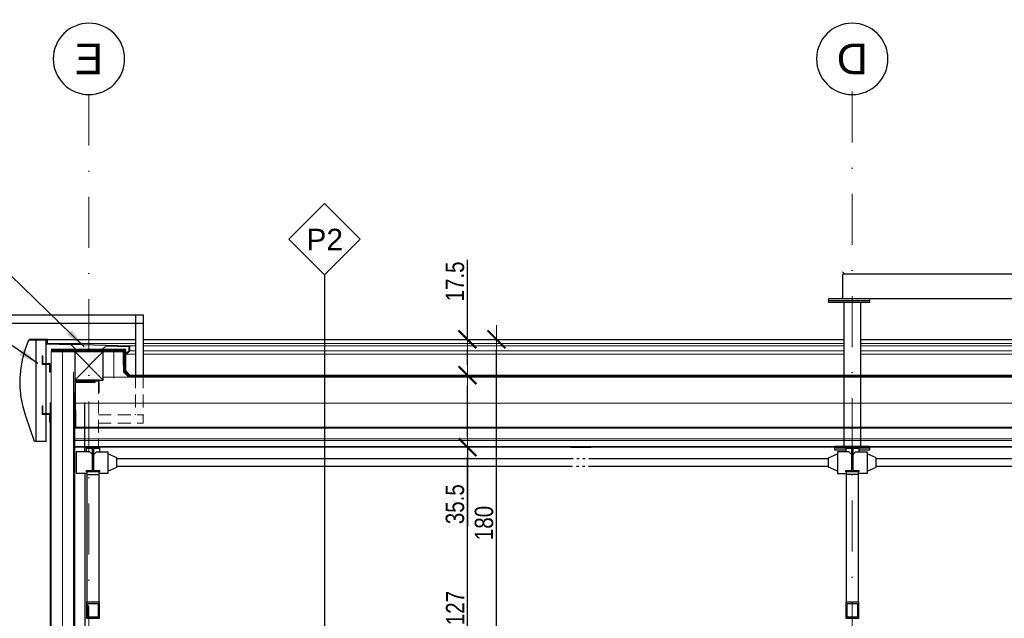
# Model space of a CAD drawing. Header units: millimetres. Extents: x -4835 to 23023, y -15404 to 3906.
# Tile 396 of 409: x 9958 to 10440, y 1985 to 2279. Entities that reach past the tile are written whole.
import ezdxf

# ---------------------------------------------------------------- set-up
doc = ezdxf.new("R2010")
doc.units = ezdxf.units.MM
for name, pattern in [('ACAD_ISO03W100', [30, 12, -18]), ('DASHDOT', [1, 0.5, -0.25, 0, -0.25]), ('DASHED', [19.05, 12.7, -6.35]), ('JIS_02_1.0', [2, 1, -1])]:
    doc.linetypes.add(name, pattern=pattern)
doc.layers.get('0').update_dxf_attribs({"lineweight": 9})
for name, color, linetype, lineweight in [('-AGP1_OSIE', 2, 'DASHDOT', 9), ('a___cienka___0.15', 10, 'Continuous', 15), ('a___ocieplenie', 214, 'BATTING', 5), ('a___przekrojowa___0.5', 7, 'Continuous', 25), ('a___widokowa_0.25', 130, 'Continuous', 25), ('Budowlane - Sciany Zew', 7, 'Continuous', 15)]:
    doc.layers.add(name, color=color, linetype=linetype, lineweight=lineweight)
doc.layers.add('a___wymiary', color=7, linetype='Continuous', lineweight=5, true_color=0x666666)
doc.layers.add('Budowlane - Opisy', color=7, linetype='Continuous')
doc.layers.add('Konstrukcja dachu', color=7, linetype='Continuous')
doc.styles.add('ARIAL', font='arial.ttf', dxfattribs={"width": 0.8})
doc.styles.add('GENERATED_STYLE_1', font='arialbd.ttf', dxfattribs={"width": 0.999153})
doc.styles.add('GENERATED_STYLE_2', font='ARIAL.TTF', dxfattribs={"width": 0.999153})
doc.linetypes.add('BATTING', pattern='A,0.0001,-0.1,[134,ltypeshp.shx,S=0.1,R=0,X=-0.1,Y=0],-0.2,[134,ltypeshp.shx,S=0.1,R=180,X=0.1,Y=0],-0.1', length=0.4001)
doc.dimstyles.new('1_50', dxfattribs={"dimtxt": 9, "dimasz": 5, "dimexe": 1.25, "dimexo": 0.625, "dimgap": 1.5, "dimtad": 1, "dimdec": 3, "dimrnd": 0.5, "dimdsep": 46, "dimtxsty": 'ARIAL', "dimblk": 'znacznik', "dimcen": 1.5, "dimse1": 1, "dimse2": 1, "dimclrd": 6, "dimclrt": 6, "dimazin": 0, "dimtfac": 1, "dimtdec": 3, "dimtmove": 0, "dimatfit": 3, "dimldrblk": 'znacznik', "dimfxl": 1, "dimarcsym": 0})
doc.dimstyles.new('GENERATED_STYLE__61', dxfattribs={"dimtxt": 10, "dimasz": 9.5, "dimexe": 0.18, "dimexo": 0, "dimgap": 0.09, "dimtad": 0, "dimdec": 1, "dimzin": 0, "dimdsep": 46, "dimtxsty": 'GENERATED_STYLE_1', "dimblk": 'ARROWHEAD_1', "dimblk1": 'ARROWHEAD_1', "dimblk2": 'ARROWHEAD_1', "dimcen": 0.09, "dimclrd": 256, "dimclre": 256, "dimclrt": 256, "dimazin": 0, "dimtfac": 1, "dimtdec": 4, "dimtmove": 0, "dimatfit": 3, "dimfxl": 1, "dimtolj": 1, "dimtzin": 0, "dimarcsym": 0})

# ---------------------------------------------------------------- blocks, each defined once
blk = doc.blocks.new('ARROWHEAD_1')
at = {"linetype": 'Continuous'}
blk.add_line((0, 0), (-1, 0), dxfattribs=at)
blk.add_circle((0, 0), 0.25, dxfattribs=at)
blk = doc.blocks.new('znacznik')
at = {"layer": 'a___wymiary'}
for p, q in [((0, 1.394), (0, -1.394)), ((1.394, 0), (-1.394, 0))]:
    blk.add_line(p, q, dxfattribs=at)
at = {"layer": 'a___wymiary', "const_width": 0.2}
blk.add_lwpolyline([(0.876, 0.876), (-0.876, -0.876)], dxfattribs=at)
blk = doc.blocks.new('*D620')
at = {"layer": 'a___wymiary', "color": 6, "lineweight": -2}
blk.add_line((10177.24, 1946.96), (10177.24, 2064.11), dxfattribs=at)
at = {"layer": 'Defpoints', "color": 0}
for p in [(10177.24, 2069.11), (10417.97, 2069.11), (10199.54, 1941.96)]:
    blk.add_point(p, dxfattribs=at)
at = {"layer": 'a___wymiary', "color": 6, "linetype": 'ByBlock', "lineweight": -2, "xscale": 5, "yscale": 5, "zscale": 5}
for p, rotation in [((10177.24, 2069.11), 90), ((10177.24, 1941.96), 270)]:
    blk.add_blockref('znacznik', p, dxfattribs=dict(at, rotation=rotation))
at = {"layer": 'a___wymiary', "color": 6, "insert": (10171.23, 1990.29), "char_height": 9, "attachment_point": 5, "rotation": 90, "style": 'ARIAL'}
blk.add_mtext('127', dxfattribs=at)
blk = doc.blocks.new('*D621')
at = {"layer": 'a___wymiary', "color": 6, "lineweight": -2}
for p, q in [((10177.24, 2074.11), (10177.24, 2099.41)), ((10177.24, 2069.11), (10177.24, 2030.29))]:
    blk.add_line(p, q, dxfattribs=at)
at = {"layer": 'Defpoints', "color": 0}
for p in [(10177.24, 2104.41), (10203.94, 2104.41), (10178.34, 2069.11)]:
    blk.add_point(p, dxfattribs=at)
at = {"layer": 'a___wymiary', "color": 6, "linetype": 'ByBlock', "lineweight": -2, "xscale": 5, "yscale": 5, "zscale": 5}
for p, rotation in [((10177.24, 2104.41), 90), ((10177.24, 2069.11), 270)]:
    blk.add_blockref('znacznik', p, dxfattribs=dict(at, rotation=rotation))
at = {"layer": 'a___wymiary', "color": 6, "insert": (10171.15, 2041.17), "char_height": 9, "attachment_point": 5, "rotation": 90, "style": 'ARIAL'}
blk.add_mtext('35.5', dxfattribs=at)
blk = doc.blocks.new('*D622')
at = {"layer": 'a___wymiary', "color": 6, "lineweight": -2}
for p, q in [((10177.24, 2121.96), (10177.24, 2160.84)), ((10177.24, 2109.41), (10177.24, 2116.96))]:
    blk.add_line(p, q, dxfattribs=at)
at = {"layer": 'Defpoints', "color": 0}
for p in [(10177.24, 2121.96), (10939.01, 2121.96), (10204.09, 2104.41)]:
    blk.add_point(p, dxfattribs=at)
at = {"layer": 'a___wymiary', "color": 6, "linetype": 'ByBlock', "lineweight": -2, "xscale": 5, "yscale": 5, "zscale": 5}
for p, rotation in [((10177.24, 2121.96), 90), ((10177.24, 2104.41), 270)]:
    blk.add_blockref('znacznik', p, dxfattribs=dict(at, rotation=rotation))
at = {"layer": 'a___wymiary', "color": 6, "insert": (10171.15, 2150.3), "char_height": 9, "attachment_point": 5, "rotation": 90, "style": 'ARIAL'}
blk.add_mtext('17.5', dxfattribs=at)
blk = doc.blocks.new('*D623')
at = {"layer": 'a___wymiary', "color": 6, "lineweight": -2}
blk.add_line((10191.48, 1946.96), (10191.48, 2116.96), dxfattribs=at)
at = {"layer": 'Defpoints', "color": 0}
for p in [(10191.48, 2121.96), (10206.1, 2121.96), (10198.69, 1941.96)]:
    blk.add_point(p, dxfattribs=at)
at = {"layer": 'a___wymiary', "color": 6, "linetype": 'ByBlock', "lineweight": -2, "xscale": 5, "yscale": 5, "zscale": 5}
for p, rotation in [((10191.48, 2121.96), 90), ((10191.48, 1941.96), 270)]:
    blk.add_blockref('znacznik', p, dxfattribs=dict(at, rotation=rotation))
at = {"layer": 'a___wymiary', "color": 6, "insert": (10185.38, 2031.96), "char_height": 9, "attachment_point": 5, "rotation": 90, "style": 'ARIAL'}
blk.add_mtext('180', dxfattribs=at)
blk = doc.blocks.new('*D624')
at = {"layer": 'a___wymiary', "color": 6, "lineweight": -2}
blk.add_line((9822.04, 2116.96), (9822.04, 1636.96), dxfattribs=at)
at = {"layer": 'Defpoints', "color": 0}
for p in [(9970.87, 2121.96), (9822.04, 1631.96), (10065.54, 1631.96)]:
    blk.add_point(p, dxfattribs=at)
at = {"layer": 'a___wymiary', "color": 6, "linetype": 'ByBlock', "lineweight": -2, "xscale": 5, "yscale": 5, "zscale": 5}
for p, rotation in [((9822.04, 2121.96), 90), ((9822.04, 1631.96), 270)]:
    blk.add_blockref('znacznik', p, dxfattribs=dict(at, rotation=rotation))
at = {"layer": 'a___wymiary', "color": 6, "insert": (9815.94, 1876.96), "char_height": 9, "attachment_point": 5, "rotation": 90, "style": 'ARIAL'}
blk.add_mtext('490', dxfattribs=at)
blk = doc.blocks.new('*D626')
at = {"layer": 'a___wymiary', "color": 6, "lineweight": -2}
blk.add_line((9841.64, 2116.96), (9841.64, 2076.96), dxfattribs=at)
at = {"layer": 'Defpoints', "color": 0}
for p in [(9970.87, 2121.96), (9841.64, 2071.96), (9970.8, 2071.96)]:
    blk.add_point(p, dxfattribs=at)
at = {"layer": 'a___wymiary', "color": 6, "linetype": 'ByBlock', "lineweight": -2, "xscale": 5, "yscale": 5, "zscale": 5}
for p, rotation in [((9841.64, 2121.96), 90), ((9841.64, 2071.96), 270)]:
    blk.add_blockref('znacznik', p, dxfattribs=dict(at, rotation=rotation))
at = {"layer": 'a___wymiary', "color": 6, "insert": (9835.54, 2096.96), "char_height": 9, "attachment_point": 5, "rotation": 90, "style": 'ARIAL'}
blk.add_mtext('50', dxfattribs=at)
blk = doc.blocks.new('*D633')
at = {"layer": 'a___wymiary', "color": 6, "lineweight": -2}
blk.add_line((9841.64, 2066.96), (9841.64, 1641.96), dxfattribs=at)
at = {"layer": 'Defpoints', "color": 0}
for p in [(9970.8, 2071.96), (9841.64, 1636.96), (9975.3, 1636.96)]:
    blk.add_point(p, dxfattribs=at)
at = {"layer": 'a___wymiary', "color": 6, "linetype": 'ByBlock', "lineweight": -2, "xscale": 5, "yscale": 5, "zscale": 5}
for p, rotation in [((9841.64, 2071.96), 90), ((9841.64, 1636.96), 270)]:
    blk.add_blockref('znacznik', p, dxfattribs=dict(at, rotation=rotation))
at = {"layer": 'a___wymiary', "color": 6, "insert": (9835.54, 1854.46), "char_height": 9, "attachment_point": 5, "rotation": 90, "style": 'ARIAL'}
blk.add_mtext('435', dxfattribs=at)
blk = doc.blocks.new('osie p 2')
at = {"layer": '-AGP1_OSIE', "ltscale": 50}
for p, q in [((11924.06, -275.62), (11924.06, -1120.04)), ((11924.06, -275.62), (11924.06, -1120.04)), ((12298.06, -277.12), (12298.06, -1118.33)), ((12298.06, -277.12), (12298.06, -1120.04))]:
    blk.add_line(p, q, dxfattribs=at)
at = {"layer": '-AGP1_OSIE', "linetype": 'ByBlock', "lineweight": 25}
for centre in [(11924.06, -259.62), (12298.06, -259.62)]:
    blk.add_ellipse(centre, major_axis=(12.37, -12.37), ratio=1, start_param=5.497787, end_param=11.780972, dxfattribs=at)
at = {"layer": '-AGP1_OSIE', "linetype": 'ByBlock', "lineweight": 25, "char_height": 15, "attachment_point": 5, "style": 'GENERATED_STYLE_2'}
for s, insert in [('D', (11924.06, -259.62)), ('E', (12298.06, -259.62))]:
    blk.add_mtext(s, dxfattribs=dict(at, insert=insert))

msp = doc.modelspace()

# ---------------------------------------------------------------- linework, layer by layer
at = {"layer": 'a___cienka___0.15'}
for p, q in [((9971.1272, 2119.9839), (10014.6158, 2119.9829)), ((10011.7676, 2118.7682), (10014.6158, 2118.7682)), ((10018.3158, 2119.9829), (10361.7958, 2119.9752)), ((10018.3158, 2118.7682), (10361.7958, 2118.7682)), ((10369.7958, 2119.975), (10721.7958, 2119.9671)), ((10369.7958, 2118.7682), (10721.7958, 2118.7682)), ((9968.7958, 2109.7095), (9968.7958, 2113.9345)), ((9968.7958, 2113.9345), (9969.1958, 2113.9345)), ((9969.1958, 2113.9345), (9969.1958, 2110.1595)), ((10009.2958, 2116.4565), (9973.2958, 2116.4565)), ((9973.2958, 2115.9565), (9973.2958, 1637.0074)), ((9998.7958, 2115.9565), (9984.7958, 2101.9565)), ((9984.7958, 2115.9565), (9998.7958, 2101.9565)), ((10009.2958, 2106.2452), (10009.2958, 2116.4565)), ((10010.1088, 2114.7086), (10014.6158, 2114.7087)), ((10011.7882, 2116.3574), (10014.6158, 2116.3574)), ((10018.3158, 2116.3574), (10361.7958, 2116.3574)), ((10018.3158, 2114.7088), (10361.7958, 2114.7158)), ((10369.7958, 2116.3574), (10721.7958, 2116.3574)), ((10369.7958, 2114.716), (10721.7958, 2114.7232)), ((9972.3958, 2109.7095), (9968.7958, 2109.7095)), ((9969.1958, 2110.1595), (9972.7958, 2110.1595)), ((9972.3958, 2105.9345), (9972.3958, 2109.7095)), ((9972.7958, 2110.1595), (9972.7958, 2105.9345)), ((9972.3958, 2105.9345), (9972.7958, 2105.9345)), ((9984.2958, 1640.2565), (9984.2958, 2105.9463)), ((9984.2958, 2105.9463), (9984.2958, 1642.0076)), ((10011.5718, 2103.9084), (10009.2958, 2106.2452)), ((11440.0198, 2103.9084), (10011.5718, 2103.9084)), ((11452.7958, 2103.4084), (9998.7958, 2103.4084)), ((9968.7958, 2085.1095), (9968.7958, 2089.3345)), ((9968.7958, 2089.3345), (9969.1958, 2089.3345)), ((9969.1958, 2089.3345), (9969.1958, 2085.5595)), ((9972.3958, 2085.1095), (9968.7958, 2085.1095)), ((9969.1958, 2085.5595), (9972.7958, 2085.5595)), ((9972.3958, 2081.3345), (9972.3958, 2085.1095)), ((9972.7958, 2085.5595), (9972.7958, 2081.3345)), ((9972.7958, 2081.3345), (9972.3958, 2081.3345)), ((11466.7958, 2073.2084), (9984.7958, 2073.2084)), ((11466.7958, 2072.3984), (9984.7958, 2072.3984))]:
    msp.add_line(p, q, dxfattribs=at)
at = {"layer": 'a___cienka___0.15', "linetype": 'JIS_02_1.0', "ltscale": 0.7}
for p, q in [((10009.5458, 2116.7065), (9973.2958, 2116.7065)), ((10009.5458, 2106.3464), (10009.5458, 2116.7065)), ((10011.6904, 2104.1584), (10009.5458, 2106.3464)), ((11439.9012, 2104.1584), (10011.6904, 2104.1584))]:
    msp.add_line(p, q, dxfattribs=at)
at = {"layer": 'a___cienka___0.15', "linetype": 'DASHED', "ltscale": 0.15}
for p, q in [((10009.0458, 2116.2065), (9973.2958, 2116.2065)), ((10009.0458, 2106.1422), (10009.0458, 2116.2065)), ((10011.4803, 2103.6584), (10009.0458, 2106.1422)), ((11440.1113, 2103.6584), (10011.4803, 2103.6584))]:
    msp.add_line(p, q, dxfattribs=at)
at = {"layer": 'a___cienka___0.15', "linetype": 'DASHED', "ltscale": 0.2, "const_width": 0.5}
for points in [[(9984.9958, 2095.9565), (9985.0458, 2078.8985)], [(9984.7958, 2078.6584), (11466.7958, 2078.6584)]]:
    msp.add_lwpolyline(points, dxfattribs=at)
at = {"layer": 'a___cienka___0.15'}
for points in [[(9985.1958, 2095.9565), (9985.2958, 2078.8985)], [(9984.7958, 2078.9084), (11466.7958, 2078.9084)]]:
    msp.add_lwpolyline(points, dxfattribs=at)
at = {"layer": 'a___ocieplenie', "ltscale": 14}
msp.add_line((9978.7958, 1640.2565), (9978.7958, 2115.9565), dxfattribs=at)
at = {"layer": 'a___ocieplenie', "ltscale": 10}
msp.add_line((10003.956, 2102.9084), (10003.956, 2115.9565), dxfattribs=at)
at = {"layer": 'a___ocieplenie', "ltscale": 27}
msp.add_line((11467.2958, 2090.6584), (9985.2269, 2090.6584), dxfattribs=at)
at = {"layer": 'a___przekrojowa___0.5'}
for p, q in [((9960.6458, 2117.3027), (9962.3171, 2121.6899)), ((9962.5513, 2121.6899), (9962.3171, 2121.6899)), ((9962.5513, 2121.6899), (9964.5935, 2121.6899)), ((9971.299, 2121.9565), (9962.6777, 2121.9565)), ((9963.2413, 2121.7565), (9962.6777, 2121.7565)), ((9964.5935, 2121.6899), (9964.6153, 2121.7447)), ((9965.799, 2121.7447), (9964.6153, 2121.7447)), ((9965.799, 2121.7447), (9965.799, 2121.7565)), ((9965.799, 2121.7565), (9970.799, 2121.7565)), ((9970.799, 2071.9565), (9970.799, 2121.7565)), ((9970.899, 2121.4), (9970.899, 2121.6565)), ((9971.099, 2120.0536), (9971.099, 2121.6565)), ((9971.181, 2119.6922), (9971.7622, 2119.6748)), ((9971.196, 2119.9536), (10011.6988, 2118.7985)), ((9971.199, 2120.519), (9971.199, 2120.2625)), ((9971.399, 2120.2625), (9971.399, 2121.8565)), ((9971.399, 2120.2625), (9971.399, 2120.519)), ((9971.7622, 2119.6748), (9982.8897, 2119.3627)), ((9985.2958, 2116.9565), (9982.8897, 2119.3627)), ((9998.2958, 2116.9565), (10000.1832, 2118.8439)), ((10000.1832, 2118.8439), (10011.3988, 2118.5074)), ((10011.4958, 2116.5921), (10011.4958, 2118.4074)), ((10011.7958, 2116.3956), (10011.7958, 2118.6986)), ((9959.3604, 2112.6897), (9960.6458, 2117.3027)), ((10009.7958, 2116.9565), (9973.2958, 2116.9565)), ((10009.7958, 2106.4485), (10009.7958, 2116.9565)), ((10010.2195, 2115.5572), (10010.0381, 2115.3759)), ((10010.2195, 2115.0607), (10010.0381, 2114.8794)), ((10010.1795, 2115.2344), (10011.4665, 2116.5214)), ((10010.1795, 2114.7379), (10011.7665, 2116.3249)), ((9958.5054, 2107.9778), (9959.3604, 2112.6897)), ((9958.0881, 2103.2072), (9958.5054, 2107.9778)), ((10009.7958, 2106.4485), (10011.7954, 2104.4084)), ((10011.7954, 2104.4084), (11439.7962, 2104.4084)), ((9958.1119, 2098.4185), (9958.0881, 2103.2072)), ((9984.7958, 2101.9565), (9984.7958, 2095.9565)), ((9958.5767, 2093.6523), (9958.1119, 2098.4185)), ((9984.7958, 1941.9565), (9984.7958, 2095.9565)), ((9959.4785, 2088.9491), (9958.5767, 2093.6523)), ((9960.8098, 2084.3491), (9959.4785, 2088.9491)), ((9965.0923, 2071.9565), (9960.8098, 2084.3491)), ((11466.7958, 2078.4084), (9984.7958, 2078.4084)), ((11466.7958, 2069.2584), (9984.7958, 2069.2584)), ((10227.7958, 2069.1084), (9984.7958, 2069.1084)), ((11466.7958, 2069.1084), (10237.7958, 2069.1084))]:
    msp.add_line(p, q, dxfattribs=at)
for points in [[(9984.7958, 2095.9565), (9985.1958, 2095.9565), (9985.1958, 2101.5565), (9996.3958, 2101.5565), (9996.3958, 2095.9565), (9996.7958, 2095.9565), (9996.7958, 2101.9565), (9984.7958, 2101.9565)], [(9970.799, 2071.9565), (9965.0923, 2071.9565)], [(9990.5958, 2069.1084), (9996.9958, 2069.1084), (9996.9958, 2068.4783), (9994.0158, 2068.4783), (9994.0158, 2057.7362), (9996.9958, 2057.7362), (9996.9958, 2057.106), (9990.5958, 2057.106), (9990.5958, 2057.7362), (9993.5758, 2057.7362), (9993.5758, 2068.4783), (9990.5958, 2068.4783), (9990.5958, 2069.1084)], [(10362.5958, 2069.1091), (10368.9958, 2069.1091), (10368.9958, 2068.4789), (10366.0158, 2068.4789), (10366.0158, 2057.7368), (10368.9958, 2057.7368), (10368.9958, 2057.1067), (10362.5958, 2057.1067), (10362.5958, 2057.7368), (10365.5758, 2057.7368), (10365.5758, 2068.4789), (10362.5958, 2068.4789), (10362.5958, 2069.1091)]]:
    msp.add_lwpolyline(points, dxfattribs=at)
for points in [[(9990.7958, 1993.2761), (9996.7958, 1993.2761), (9996.7958, 1985.1848), (9990.7958, 1985.1848)], [(9996.2958, 1985.8591), (9991.2958, 1985.8591), (9991.2958, 1992.6018), (9996.2958, 1992.6018)], [(10362.7958, 1993.2768), (10368.7958, 1993.2768), (10368.7958, 1985.1855), (10362.7958, 1985.1855)], [(10368.2958, 1985.8597), (10363.2958, 1985.8597), (10363.2958, 1992.6025), (10368.2958, 1992.6025)]]:
    msp.add_lwpolyline(points, close=True, dxfattribs=at)
for centre, start, end in [((9962.6777, 2121.8565), 90, 270), ((9970.999, 2121.6565), 0, 180), ((9971.178, 2119.5923), 88.281642, 268.281642), ((9971.199, 2120.0536), 180, 268.281642), ((9971.299, 2120.2625), 180, 0), ((9971.299, 2121.8565), 0, 90), ((10011.3958, 2118.4074), 0, 88.281642), ((10011.6958, 2118.6986), 0, 88.281642), ((10010.1088, 2115.3051), 135, 315), ((10010.1088, 2114.8086), 135, 315), ((10011.3958, 2116.5921), 315, 0), ((10011.6958, 2116.3956), 315, 0)]:
    msp.add_arc(centre, 0.1, start, end, dxfattribs=at)
at = {"layer": 'a___widokowa_0.25'}
for p, q in [((10362.222, 2153.9543), (10361.0572, 2155.1076)), ((10361.2458, 2141.9543), (10361.2458, 2153.9543)), ((10730.3458, 2153.9543), (10361.2458, 2153.9543)), ((10354.2958, 2139.9543), (10354.2958, 2141.9543)), ((10354.2958, 2141.9543), (10737.2958, 2141.9543)), ((10354.2958, 2140.9543), (10374.2958, 2140.9543)), ((10374.2958, 2139.9543), (10354.2958, 2139.9543)), ((10361.7958, 2069.6763), (10361.7958, 2139.9543)), ((10369.7958, 2139.9543), (10369.7958, 2069.6763)), ((10374.2958, 2141.9543), (10374.2958, 2139.9543)), ((9964.5935, 2121.6899), (9965.799, 2121.6899)), ((9965.799, 2121.7447), (9965.799, 2071.9565)), ((9971.299, 2121.9565), (10014.6158, 2121.9565)), ((10018.3158, 2121.9565), (10361.7958, 2121.9565)), ((10369.7958, 2121.9565), (10721.7958, 2121.9565)), ((9973.2958, 2115.9565), (10008.7958, 2115.9565)), ((10008.7958, 2115.9565), (10008.7958, 2106.0401)), ((10008.7958, 2106.0401), (10011.3871, 2103.3964)), ((9985.1958, 2100.9565), (9994.7958, 2100.9565)), ((9994.7958, 2100.9565), (9994.7958, 2101.5565)), ((9989.7958, 2066.8586), (9989.7958, 2090.9565)), ((10357.2958, 2067.6769), (10357.2958, 2069.6763)), ((10357.2958, 2069.6763), (10374.2958, 2069.6763)), ((10374.2958, 2069.6763), (10374.2958, 2067.6769)), ((9990.5958, 2066.8586), (9990.5958, 2068.4783)), ((9996.9958, 2068.4783), (9996.9958, 2066.7586)), ((10362.5958, 2068.6765), (10357.2958, 2068.6765)), ((10362.5958, 2067.6769), (10357.2958, 2067.6769)), ((10362.5958, 2068.4789), (10362.5958, 2066.7586)), ((10374.2958, 2068.6767), (10368.9958, 2068.6765)), ((10368.9958, 2068.4789), (10368.9958, 2066.7586)), ((10374.2958, 2067.6769), (10368.9958, 2067.6769)), ((10005.5158, 2063.6286), (10227.7958, 2063.6286)), ((10237.7958, 2063.6286), (10354.0758, 2063.6286)), ((10377.5158, 2063.6286), (10714.0758, 2063.6286)), ((9989.7958, 2056.3586), (9989.7958, 1922.9565)), ((9990.7958, 2057.106), (9990.7958, 1993.2761)), ((9990.7958, 2055.7262), (9996.7958, 2055.7262)), ((9996.7958, 1993.2761), (9996.7958, 2057.106)), ((10227.7958, 2059.6286), (10005.5158, 2059.6286)), ((10354.0758, 2059.6286), (10237.7958, 2059.6286)), ((10362.7958, 2057.1067), (10362.7958, 1993.2768)), ((10368.7958, 2055.7262), (10362.7958, 2055.7262)), ((10368.7958, 1993.2768), (10368.7958, 2057.1067)), ((10714.0758, 2059.6286), (10377.5158, 2059.6286))]:
    msp.add_line(p, q, dxfattribs=at)
at = {"layer": 'a___widokowa_0.25', "linetype": 'ACAD_ISO03W100', "ltscale": 0.1}
for p, q in [((10227.7958, 2063.6286), (10237.7958, 2063.6286)), ((10237.7958, 2059.6286), (10227.7958, 2059.6286))]:
    msp.add_line(p, q, dxfattribs=at)
at = {"layer": 'a___widokowa_0.25'}
for points in [[(9943.6154, 2133.9041), (10018.3158, 2133.9041)], [(10014.6158, 2133.9041), (10014.6158, 2104.4084)], [(10018.3158, 2133.9041), (10018.3158, 2104.4084)], [(9943.6154, 2129.9041), (10018.3158, 2129.9041)], [(10008.7958, 2109.4485), (10008.7958, 2115.9565)], [(9993.5758, 2065.4586), (9992.1758, 2066.8586), (9985.5758, 2066.8586), (9985.5758, 2056.3586), (9990.7958, 2056.3586)], [(9994.0158, 2065.3586), (9995.4158, 2066.7586), (10001.0158, 2066.7586), (10001.0158, 2056.2586), (9996.7958, 2056.2586)], [(10001.0158, 2057.3786), (10005.5158, 2059.3786), (10005.5158, 2063.8786), (10001.0158, 2065.8786)], [(10358.5758, 2057.3786), (10354.0758, 2059.3786), (10354.0758, 2063.8786), (10358.5758, 2065.8786)], [(10365.5758, 2065.3586), (10364.1758, 2066.7586), (10358.5758, 2066.7586), (10358.5758, 2056.2586), (10362.7958, 2056.2586)], [(10366.0158, 2065.3586), (10367.4158, 2066.7586), (10373.0158, 2066.7586), (10373.0158, 2056.2586), (10368.7958, 2056.2586)], [(10373.0158, 2057.3786), (10377.5158, 2059.3786), (10377.5158, 2063.8786), (10373.0158, 2065.8786)]]:
    msp.add_lwpolyline(points, dxfattribs=at)
msp.add_lwpolyline([(9984.7958, 2101.9565), (9998.7958, 2101.9565), (9998.7958, 2115.9565), (9984.7958, 2115.9565)], close=True, dxfattribs=at)
at = {"layer": 'a___widokowa_0.25', "linetype": 'DASHED', "lineweight": 13, "ltscale": 0.5}
for points in [[(10014.6158, 2104.4084), (10014.6158, 2084.9045)], [(10018.3158, 2104.4084), (10018.3158, 2080.9045)], [(9996.3958, 2101.5565), (9996.3958, 2069.2584)], [(9996.3958, 2084.9045), (10018.3158, 2084.9045)], [(9996.3958, 2080.9045), (10018.3158, 2080.9045)]]:
    msp.add_lwpolyline(points, dxfattribs=at)
at = {"layer": 'Budowlane - Opisy'}
for p, q in [((10107.1627, 2188.5486), (10089.6627, 2171.0486)), ((10124.6627, 2171.0486), (10107.1627, 2188.5486)), ((10089.6627, 2171.0486), (10107.1627, 2153.5486)), ((10107.1627, 2153.5486), (10124.6627, 2171.0486)), ((10107.1627, 2153.5486), (10107.1627, 1906.2251))]:
    msp.add_line(p, q, dxfattribs=at)
at = {"layer": 'Budowlane - Sciany Zew'}
msp.add_line((9972.7958, 1637.0074), (9972.7958, 2091.0076), dxfattribs=at)
at = {"layer": 'Defpoints'}
msp.add_line((10227.7958, 2069.1084), (10237.7958, 2069.1084), dxfattribs=at)
at = {"layer": 'Konstrukcja dachu'}
msp.add_line((9984.7958, 2052.9571), (9984.7958, 2053.0443), dxfattribs=at)

# ---------------------------------------------------------------- block references
at = {"xscale": -1}
msp.add_blockref('osie p 2', (22289.8511, 2518.9821), dxfattribs=at)

# ---------------------------------------------------------------- texts
at = {"layer": 'Budowlane - Opisy', "insert": (10098.3561, 2165.6299), "char_height": 10.5, "attachment_point": 7, "style": 'GENERATED_STYLE_2'}
msp.add_mtext('P2', dxfattribs=at)

# ---------------------------------------------------------------- dimensions: what is measured, and where the dimension line sits
at = {"layer": 'a___wymiary'}
for base, p1, p2, picture, middle in [((10177.2438, 2121.9565), (10204.0902, 2104.4084), (10939.0114, 2121.9565), '*D622', (10180.5587, 2150.2985)), ((10177.2438, 2104.4084), (10178.3356, 2069.1084), (10203.9376, 2104.4084), '*D621', (10177.2438, 2041.1676)), ((10177.2438, 2069.1084), (10199.5354, 1941.9565), (10417.9739, 2069.1084), '*D620', (10177.2438, 1990.2915))]:
    dim = msp.add_linear_dim(base=base, p1=p1, p2=p2, angle=90, dimstyle='1_50', override={"dimtmove": 1}, dxfattribs=at)
    dim.commit()
    dim.dimension.update_dxf_attribs({"geometry": picture, "text_midpoint": middle, "dimtype": 160})
for base, p2, picture, middle in [((9822.0377, 1631.9565), (10065.5438, 1631.9565), '*D624', (9815.9425, 1876.9565)), ((9841.6384, 2071.9565), (9970.799, 2071.9565), '*D626', (9835.5433, 2096.9565))]:
    dim = msp.add_linear_dim(base=base, p1=(9970.8733, 2121.9565), p2=p2, angle=90, dimstyle='1_50', dxfattribs=at)
    dim.commit()
    dim.dimension.update_dxf_attribs({"geometry": picture, "text_midpoint": middle})
for base, p1, p2, picture, middle in [((10191.4789, 2121.9565), (10198.6867, 1941.9565), (10206.1029, 2121.9565), '*D623', (10185.3837, 2031.9565)), ((9841.6384, 1636.9565), (9970.799, 2071.9565), (9975.2958, 1636.9565), '*D633', (9835.5402, 1854.4565))]:
    dim = msp.add_linear_dim(base=base, p1=p1, p2=p2, angle=90, dimstyle='1_50', override={"dimtmove": 1}, dxfattribs=at)
    dim.commit()
    dim.dimension.update_dxf_attribs({"geometry": picture, "text_midpoint": middle})

# ---------------------------------------------------------------- leaders
at = {"layer": 'Budowlane - Opisy', "annotation_type": 0, "has_hookline": 1, "hookline_direction": 1}
for points, text_width in [([(9989.4058, 2118.3461), (9924.5218, 2181.0763), (9886.9573, 2180.5515)], 144.9167), ([(9966.8099, 2110.0612), (9901.7722, 2154.9393), (9867.9524, 2154.8967)], 185.8016)]:
    msp.add_leader(points, dimstyle='GENERATED_STYLE__61', override={"dimasz": 10}, dxfattribs=dict(at, text_width=text_width))

doc.saveas('drawing.dxf')
